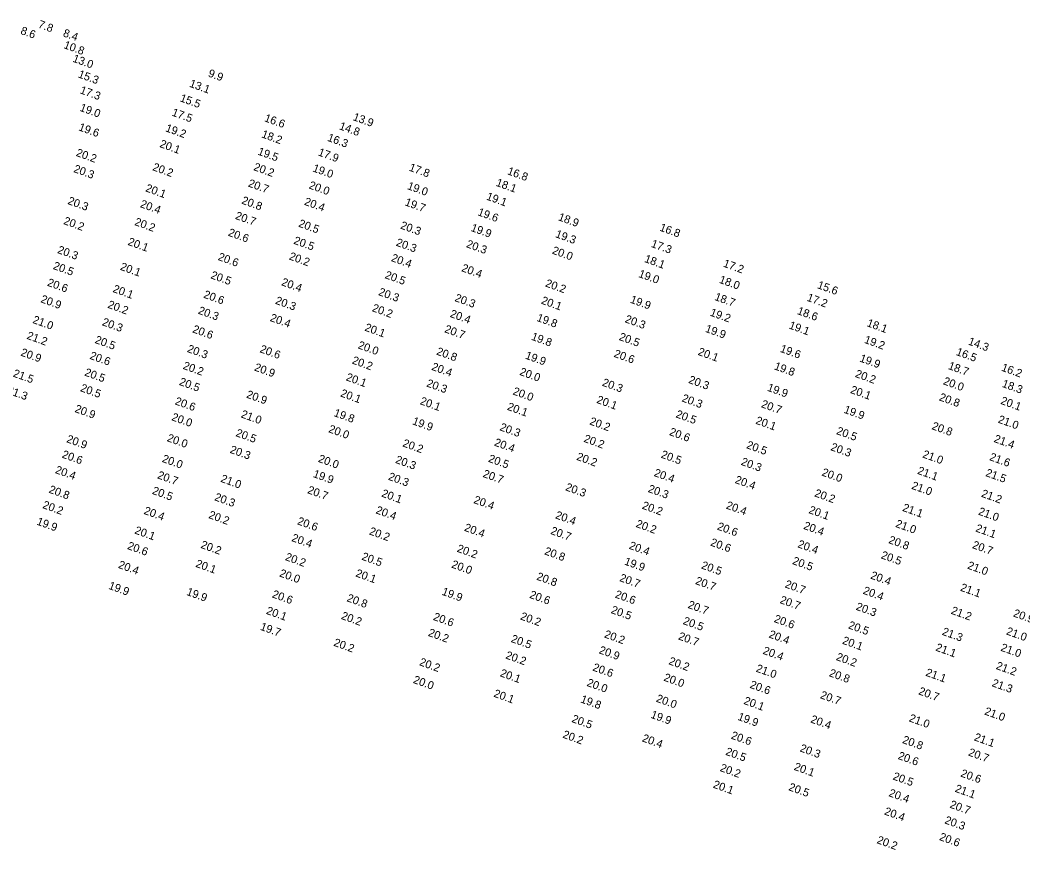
# Model space of a CAD drawing. Extents: x 1023796 to 1112670, y 656573 to 837340.
# Drawn here: x 1050849 to 1051476, y 763044 to 763562 of the extents above; entities that cross this region are included whole.
import ezdxf

# ---------------------------------------------------------------- set-up
doc = ezdxf.new("R2010")
doc.units = 0
doc.layers.add('V-TOPO-SOUN', color=7, linetype='Continuous')

msp = doc.modelspace()

# ---------------------------------------------------------------- texts
at = {"layer": 'V-TOPO-SOUN'}
for s, p in [('7.8', (1050860.13, 763557.67)), ('8.6', (1050849.13, 763553.71)), ('8.4', (1050875.68, 763552.25)), ('10.8 ', (1050876.1, 763544.83)), ('13.0 ', (1050881.68, 763536.36)), ('15.3 ', (1050885.09, 763526.57)), ('9.9', (1050966.3, 763527.12)), ('13.1 ', (1050954.58, 763520.72)), ('17.3 ', (1050886.25, 763516.63)), ('15.5 ', (1050948.69, 763511.65)), ('19.0 ', (1050886.12, 763505.69)), ('17.5 ', (1050943.63, 763502.7)), ('16.6 ', (1051001.4, 763499.19)), ('13.9 ', (1051056.72, 763499.88)), ('19.6 ', (1050885.39, 763493.51)), ('19.2 ', (1050939.65, 763492.91)), ('18.2 ', (1050999.63, 763489.13)), ('14.8 ', (1051048.14, 763494.18)), ('20.1 ', (1050936.04, 763483.07)), ('16.3 ', (1051040.77, 763486.95)), ('20.2 ', (1050883.78, 763477.55)), ('19.5 ', (1050997.28, 763478.34)), ('17.9 ', (1051034.96, 763477.83)), ('20.3 ', (1050882.27, 763467.47)), ('20.2 ', (1050931.61, 763468.61)), ('20.2 ', (1050994.68, 763468.66)), ('19.0 ', (1051031.58, 763467.86)), ('17.8 ', (1051091.76, 763468.34)), ('16.8 ', (1051153.15, 763466.08)), ('20.7 ', (1050991.28, 763458.45)), ('20.0 ', (1051029.22, 763457.25)), ('18.1 ', (1051146.06, 763458.86)), ('20.1 ', (1050927.17, 763455.44)), ('19.0 ', (1051090.67, 763456.81)), ('20.3 ', (1050878.6, 763447.5)), ('20.4 ', (1050923.85, 763445.55)), ('20.8 ', (1050987.18, 763447.75)), ('20.4 ', (1051026.33, 763447.02)), ('19.7 ', (1051089.16, 763446.68)), ('19.1 ', (1051140.04, 763450.26)), ('19.6 ', (1051134.64, 763440.49)), ('20.2 ', (1050875.98, 763434.99)), ('20.2 ', (1050920.36, 763434.37)), ('20.7 ', (1050983.24, 763438.21)), ('20.5 ', (1051022.73, 763433.37)), ('20.3 ', (1051086.36, 763432.18)), ('18.9 ', (1051184.91, 763437.38)), ('20.6 ', (1050978.76, 763427.71)), ('19.9 ', (1051130.38, 763430.68)), ('19.3 ', (1051183.17, 763426.79)), ('16.8 ', (1051248.26, 763430.86)), ('20.1 ', (1050916.17, 763421.97)), ('20.5 ', (1051019.7, 763422.7)), ('20.3 ', (1051083.62, 763421.49)), ('20.3 ', (1051127.53, 763420.54)), ('17.3 ', (1051242.93, 763420.72)), ('20.3 ', (1050872.19, 763416.9)), ('20.0 ', (1051181.13, 763416.53)), ('20.6 ', (1050972.43, 763412.54)), ('20.2 ', (1051016.84, 763412.89)), ('20.4 ', (1051080.59, 763411.87)), ('18.1 ', (1051238.77, 763411.31)), ('17.2 ', (1051287.96, 763408.4)), ('20.5 ', (1050869.48, 763406.92)), ('20.1 ', (1050911.38, 763406.42)), ('20.5 ', (1050967.89, 763401.1)), ('20.5 ', (1051076.71, 763401.2)), ('20.4 ', (1051124.56, 763405.56)), ('19.0 ', (1051235.08, 763401.91)), ('20.6 ', (1050865.82, 763396.49)), ('20.4 ', (1051012.05, 763396.79)), ('20.2 ', (1051176.89, 763396.03)), ('18.0 ', (1051285.43, 763398.3)), ('15.6 ', (1051346.74, 763394.95)), ('20.1 ', (1050906.77, 763392.55)), ('20.6 ', (1050963.43, 763389.03)), ('20.3 ', (1051072.66, 763390.64)), ('20.9 ', (1050861.72, 763386.15)), ('20.2 ', (1050903.56, 763382.73)), ('20.3 ', (1051008.26, 763385.22)), ('20.3 ', (1051120.31, 763386.89)), ('20.1 ', (1051174.3, 763385.3)), ('19.9 ', (1051229.88, 763385.87)), ('18.7 ', (1051282.58, 763387.58)), ('17.2 ', (1051340.24, 763387.08)), ('20.3 ', (1050960.04, 763379.01)), ('20.2 ', (1051068.69, 763380.59)), ('20.4 ', (1051117.37, 763377)), ('19.2 ', (1051279.74, 763377.81)), ('18.6 ', (1051334.18, 763378.78)), ('21.0 ', (1050856.69, 763373.23)), ('20.3 ', (1050900.09, 763371.83)), ('20.4 ', (1051004.95, 763374.47)), ('19.8 ', (1051171.5, 763374.49)), ('20.3 ', (1051226.61, 763373.68)), ('19.1 ', (1051329.03, 763369.78)), ('18.1 ', (1051377.68, 763371.22)), ('21.2 ', (1050853.02, 763363.33)), ('20.6 ', (1050956.54, 763367.37)), ('20.1 ', (1051064.07, 763368.44)), ('20.7 ', (1051113.94, 763367.44)), ('19.9 ', (1051276.73, 763367.68)), ('20.5 ', (1050895.56, 763360.72)), ('20.0 ', (1051059.85, 763357.4)), ('19.8 ', (1051168.11, 763362.74)), ('20.5 ', (1051222.92, 763362.61)), ('19.2 ', (1051376.05, 763360.81)), ('14.3 ', (1051440.98, 763359.75)), ('20.9 ', (1050849.22, 763352.86)), ('20.6 ', (1050892.35, 763350.84)), ('20.3 ', (1050953.23, 763355.11)), ('20.6 ', (1050998.57, 763354.97)), ('20.8 ', (1051108.88, 763353.48)), ('19.9 ', (1051164.35, 763350.94)), ('20.6 ', (1051219.71, 763352.08)), ('20.1 ', (1051272.19, 763353.29)), ('19.6 ', (1051323.52, 763355.18)), ('16.5 ', (1051433.42, 763353.2)), ('20.2 ', (1050950.59, 763344.58)), ('20.2 ', (1051056.17, 763347.92)), ('19.9 ', (1051373.17, 763349.16)), ('21.5 ', (1050844.43, 763339.76)), ('20.5 ', (1050889.12, 763340.39)), ('20.9 ', (1050995.15, 763343.55)), ('20.4 ', (1051105.84, 763343.94)), ('20.0 ', (1051160.84, 763340.8)), ('19.8 ', (1051319.82, 763344.26)), ('20.2 ', (1051370.4, 763339.51)), ('18.7 ', (1051428.48, 763344.48)), ('16.2 ', (1051461.71, 763343.42)), ('20.5 ', (1050948.24, 763334.55)), ('20.1 ', (1051052.39, 763337.41)), ('20.3 ', (1051102.67, 763333.59)), ('20.3 ', (1051212.39, 763334.06)), ('20.3 ', (1051266.32, 763335.78)), ('20.0 ', (1051425.39, 763334.94)), ('18.3 ', (1051462.1, 763333.32)), ('21.3 ', (1050840.67, 763329.24)), ('20.5 ', (1050886.5, 763330.64)), ('20.9 ', (1050990.18, 763326.62)), ('20.1 ', (1051048.92, 763327.37)), ('20.0 ', (1051156.58, 763328.6)), ('19.9 ', (1051315.48, 763330.89)), ('20.1 ', (1051367.41, 763329.51)), ('20.6 ', (1050945.54, 763322.41)), ('20.1 ', (1051098.63, 763322.51)), ('20.1 ', (1051208.91, 763323.32)), ('20.3 ', (1051262.14, 763324.26)), ('20.7 ', (1051311.7, 763320.64)), ('20.8 ', (1051422.86, 763324.91)), ('20.1 ', (1051461.24, 763322.71)), ('20.9 ', (1050883, 763317.63)), ('21.0 ', (1050986.8, 763314.29)), ('19.8 ', (1051044.79, 763315.09)), ('20.1 ', (1051153.07, 763319)), ('20.5 ', (1051258.39, 763314.3)), ('19.9 ', (1051363.32, 763317.13)), ('20.0 ', (1050943.48, 763312.51)), ('19.9 ', (1051093.83, 763309.96)), ('20.2 ', (1051204.54, 763309.86)), ('20.1 ', (1051308.2, 763310.33)), ('20.8 ', (1051418.26, 763306.9)), ('21.0 ', (1051459.57, 763311.02)), ('20.5 ', (1050983.54, 763302.57)), ('20.0 ', (1051041.47, 763305.04)), ('20.3 ', (1051148.43, 763306.22)), ('20.6 ', (1051254.33, 763303.25)), ('20.5 ', (1051358.67, 763303.84)), ('20.9 ', (1050877.84, 763298.79)), ('20.0 ', (1050940.63, 763299.43)), ('20.2 ', (1051087.76, 763296.16)), ('20.4 ', (1051144.98, 763296.65)), ('20.2 ', (1051200.88, 763299.02)), ('20.5 ', (1051302.49, 763295.05)), ('21.4 ', (1051457.03, 763298.92)), ('20.6 ', (1050875, 763289.17)), ('20.3 ', (1050979.9, 763292.16)), ('20.5 ', (1051249.1, 763289.13)), ('20.3 ', (1051355.1, 763293.8)), ('21.0 ', (1051412.45, 763289.27)), ('20.0 ', (1050937.54, 763286.48)), ('20.0 ', (1051035.04, 763286.49)), ('20.3 ', (1051083.24, 763285.87)), ('20.5 ', (1051141.26, 763286.55)), ('20.2 ', (1051196.37, 763287.77)), ('20.3 ', (1051299.11, 763284.65)), ('21.6 ', (1051454.28, 763287.59)), ('20.4 ', (1050870.77, 763279.51)), ('20.7 ', (1050934.62, 763276.22)), ('19.9 ', (1051031.81, 763277.02)), ('20.7 ', (1051137.88, 763277.08)), ('20.4 ', (1051244.74, 763277.64)), ('20.0 ', (1051349.52, 763277.99)), ('21.1 ', (1051409.26, 763279.03)), ('21.5 ', (1051451.83, 763277.65)), ('21.0 ', (1050974.12, 763274.04)), ('20.3 ', (1051078.76, 763275.33)), ('20.4 ', (1051295.32, 763273.32)), ('21.0 ', (1051405.58, 763269.68)), ('20.8 ', (1050866.81, 763267.27)), ('20.5 ', (1050931.35, 763266.51)), ('20.7 ', (1051028.32, 763266.94)), ('20.1 ', (1051074.55, 763264.83)), ('20.3 ', (1051189.44, 763268.76)), ('20.3 ', (1051241.02, 763267.7)), ('20.2 ', (1051345, 763264.97)), ('21.2 ', (1051449.15, 763264.72)), ('20.2 ', (1050862.91, 763257.64)), ('20.3 ', (1050970.26, 763262.52)), ('20.4 ', (1051132.13, 763260.77)), ('20.2 ', (1051237.3, 763257.26)), ('20.4 ', (1051289.76, 763257.37)), ('20.4 ', (1050926.16, 763254.01)), ('20.2 ', (1050966.62, 763251.4)), ('20.4 ', (1051070.99, 763254.36)), ('20.4 ', (1051183.15, 763251.24)), ('20.1 ', (1051341.4, 763254.51)), ('21.1 ', (1051399.92, 763255.9)), ('21.0 ', (1051447.28, 763253.57)), ('19.9 ', (1050859.21, 763247.32)), ('20.6 ', (1051021.96, 763247.52)), ('20.2 ', (1051233.43, 763245.84)), ('20.6 ', (1051284.22, 763244.22)), ('20.4 ', (1051338.13, 763244.64)), ('21.0 ', (1051395.6, 763245.86)), ('20.1 ', (1050920.39, 763241.76)), ('20.2 ', (1051066.87, 763241.22)), ('20.4 ', (1051126.26, 763243.47)), ('20.7 ', (1051180.16, 763241.48)), ('21.1 ', (1051445.56, 763243.06)), ('20.6 ', (1050915.83, 763232.08)), ('20.2 ', (1050961.67, 763232.78)), ('20.4 ', (1051018.43, 763237.05)), ('20.4 ', (1051229.17, 763232.25)), ('20.6 ', (1051279.95, 763234.25)), ('20.4 ', (1051334.47, 763233.16)), ('20.8 ', (1051391.25, 763235.77)), ('20.7 ', (1051443.56, 763232.65)), ('20.5 ', (1051062.17, 763225.43)), ('20.2 ', (1051121.69, 763230.39)), ('20.8 ', (1051176.33, 763228.75)), ('20.5 ', (1051386.54, 763226.27)), ('20.4 ', (1050910.17, 763220.29)), ('20.1 ', (1050958.5, 763220.96)), ('20.2 ', (1051014.41, 763225.17)), ('20.0 ', (1051118.24, 763220.52)), ('19.9 ', (1051226.22, 763222.38)), ('20.5 ', (1051274.28, 763219.94)), ('20.5 ', (1051331.19, 763222.7)), ('21.0 ', (1051440.49, 763219.85)), ('20.0 ', (1051010.82, 763214.98)), ('20.1 ', (1051058.42, 763214.96)), ('20.8 ', (1051171.4, 763212.94)), ('20.4 ', (1051379.96, 763213.64)), ('19.9 ', (1050904.1, 763207.19)), ('20.7 ', (1051223.25, 763212.07)), ('20.7 ', (1051270.58, 763210.22)), ('20.7 ', (1051326.52, 763208.13)), ('19.9 ', (1050952.78, 763203.4)), ('20.6 ', (1051006.25, 763201.89)), ('19.9 ', (1051112.25, 763203.51)), ('20.6 ', (1051167.01, 763201.58)), ('20.6 ', (1051220.4, 763201.78)), ('20.4 ', (1051375.3, 763204.14)), ('21.1 ', (1051436.04, 763206.06)), ('20.8 ', (1051052.93, 763199.47)), ('20.7 ', (1051265.93, 763195.3)), ('20.7 ', (1051323.36, 763198.31)), ('20.3 ', (1051370.86, 763194.14)), ('20.1 ', (1051002.58, 763191.58)), ('20.2 ', (1051049.4, 763188.4)), ('20.6 ', (1051106.87, 763187.81)), ('20.2 ', (1051161.28, 763188.1)), ('20.5 ', (1051217.91, 763192.08)), ('21.2 ', (1051430.26, 763191.66)), ('20.9 ', (1051469.08, 763189.99)), ('20.5 ', (1051262.88, 763185.21)), ('20.6 ', (1051319.69, 763186.5)), ('20.5 ', (1051366.07, 763182.55)), ('19.7 ', (1050998.81, 763181.62)), ('20.2 ', (1051103.72, 763177.83)), ('20.2 ', (1051213.69, 763176.88)), ('20.7 ', (1051259.95, 763175.64)), ('20.4 ', (1051316.48, 763176.84)), ('21.3 ', (1051424.67, 763178.52)), ('21.0 ', (1051464.72, 763178.77)), ('20.2 ', (1051044.68, 763171.69)), ('20.5 ', (1051155.44, 763174.04)), ('20.1 ', (1051362.34, 763172.96)), ('20.2 ', (1051152.08, 763163.75)), ('20.9 ', (1051210.39, 763166.98)), ('20.4 ', (1051312.76, 763166.64)), ('20.2 ', (1051358.52, 763162.76)), ('21.1 ', (1051420.62, 763168.64)), ('21.0 ', (1051461.26, 763168.57)), ('20.2 ', (1051098.22, 763159.53)), ('20.2 ', (1051253.94, 763160.13)), ('21.2 ', (1051458.34, 763157.17)), ('20.1 ', (1051148.63, 763152.63)), ('20.6 ', (1051206.45, 763156.21)), ('21.0 ', (1051308.43, 763155.53)), ('20.8 ', (1051354.12, 763152.68)), ('21.1 ', (1051414.4, 763152.96)), ('20.0 ', (1051094.35, 763148.45)), ('20.0 ', (1051202.81, 763146.59)), ('20.0 ', (1051250.82, 763149.89)), ('20.6 ', (1051304.63, 763145.41)), ('21.3 ', (1051455.81, 763146.42)), ('20.1 ', (1051144.61, 763139.88)), ('20.7 ', (1051348.59, 763138.93)), ('20.7 ', (1051409.95, 763141.35)), ('19.8 ', (1051198.89, 763136.31)), ('20.0 ', (1051246.1, 763136.75)), ('20.1 ', (1051300.8, 763135.33)), ('19.9 ', (1051242.7, 763126.68)), ('19.9 ', (1051297.03, 763125.39)), ('21.0 ', (1051451.13, 763128.76)), ('20.5 ', (1051193.37, 763124.05)), ('20.4 ', (1051342.52, 763123.8)), ('21.0 ', (1051404.03, 763124.48)), ('20.2 ', (1051187.7, 763114.29)), ('20.6 ', (1051292.86, 763113.7)), ('21.1 ', (1051444.69, 763112.61)), ('20.4 ', (1051237.35, 763111.97)), ('20.8 ', (1051399.87, 763110.96)), ('20.5 ', (1051289.42, 763103.6)), ('20.3 ', (1051335.86, 763105.72)), ('20.6 ', (1051397.1, 763100.99)), ('20.7 ', (1051441.05, 763103.13)), ('20.1 ', (1051332.19, 763094.19)), ('20.2 ', (1051285.98, 763093.43)), ('20.5 ', (1051393.92, 763088.18)), ('20.6 ', (1051436.25, 763090.03)), ('20.1 ', (1051281.64, 763083.09)), ('20.5 ', (1051328.83, 763081.46)), ('20.4 ', (1051391.36, 763077.76)), ('21.1 ', (1051432.73, 763080.5)), ('20.7 ', (1051429.5, 763070.58)), ('20.4 ', (1051388.61, 763066.3)), ('20.3 ', (1051426.26, 763060.78)), ('20.6 ', (1051422.95, 763050.37)), ('20.2 ', (1051383.94, 763048.4))]:
    msp.add_text(s, height=5, rotation=340, dxfattribs=at).set_placement(p)

doc.saveas('drawing.dxf')
